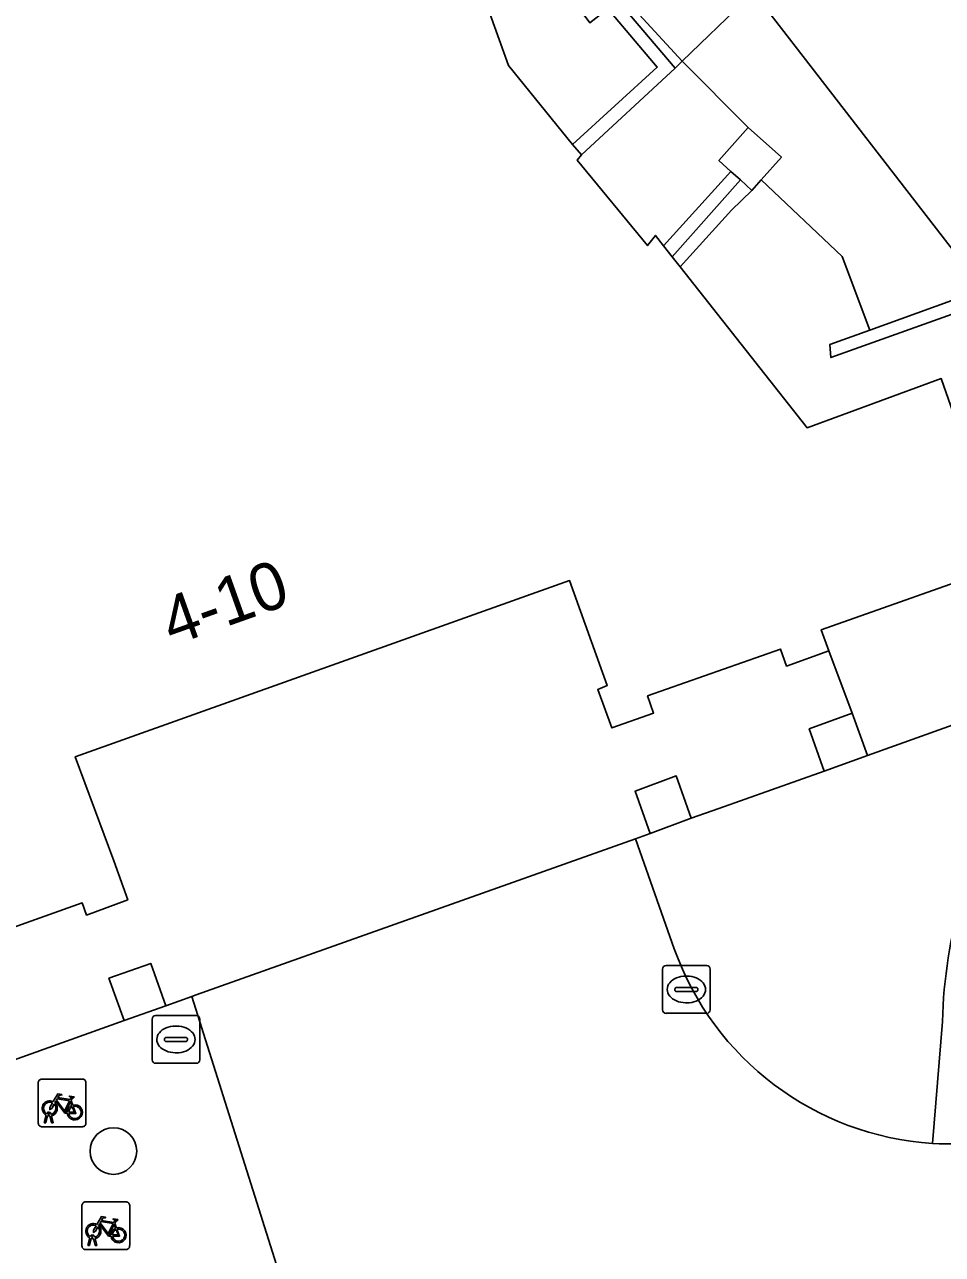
# Model space of a CAD drawing. Extents: x 161087 to 161926, y 382572 to 383873.
# Drawn here: x 161531.37 to 161550.59, y 383216.69 to 383242.46 of the extents above; entities that cross this region are included whole.
import ezdxf

# ---------------------------------------------------------------- set-up
doc = ezdxf.new("R2010")
doc.units = 0
for name, color, linetype in [('IMGEO_Boom', 7, 'Continuous'), ('IMGEO_Fietsenrek', 7, 'Continuous'), ('IMGEO_Fietspad_gesloten', 7, 'Continuous'), ('IMGEO_Kolk', 7, 'Continuous'), ('IMGEO_Muur', 7, 'Continuous'), ('IMGEO_Pand', 7, 'Continuous'), ('IMGEO_Pand_nummerreeks', 7, 'Continuous'), ('IMGEO_Pand_overbouw', 7, 'Continuous'), ('IMGEO_Rijbaan_lokaal_gesloten', 7, 'Continuous'), ('IMGEO_Rijbaan_lokaal_open', 7, 'Continuous'), ('IMGEO_Rioolput', 7, 'Continuous'), ('IMGEO_Voetgangersgebied_open', 7, 'Continuous'), ('IMGEO_Voetpad_open', 7, 'Continuous')]:
    doc.layers.add(name, color=color, linetype=linetype)

msp = doc.modelspace()

# ---------------------------------------------------------------- linework, layer by layer
at = {"layer": 'IMGEO_Boom'}
msp.add_circle((161533.228, 383218.857), 0.489, dxfattribs=at)
at = {"layer": 'IMGEO_Fietsenrek'}
for p, q in [((161531.653, 383219.441), (161531.653, 383220.282)), ((161531.653, 383220.282), (161531.653, 383219.441)), ((161531.728, 383220.366), (161532.569, 383220.366)), ((161532.569, 383220.366), (161531.728, 383220.366)), ((161532.653, 383220.291), (161532.653, 383219.45)), ((161532.653, 383219.45), (161532.653, 383220.291)), ((161532.34, 383219.915), (161532.376, 383219.82)), ((161531.78, 383219.45), (161531.819, 383219.61)), ((161531.814, 383219.45), (161531.78, 383219.45)), ((161531.849, 383219.598), (161531.814, 383219.45)), ((161531.891, 383219.622), (161531.89, 383219.626)), ((161531.932, 383219.45), (161531.898, 383219.592)), ((161531.922, 383219.633), (161531.923, 383219.626)), ((161531.93, 383219.596), (161531.965, 383219.45)), ((161531.965, 383219.45), (161531.932, 383219.45)), ((161532.578, 383219.366), (161531.737, 383219.366)), ((161531.737, 383219.366), (161532.578, 383219.366)), ((161532.568, 383216.869), (161532.568, 383217.71)), ((161532.568, 383217.71), (161532.568, 383216.869)), ((161532.643, 383217.794), (161533.484, 383217.794)), ((161533.484, 383217.794), (161532.643, 383217.794)), ((161533.568, 383217.719), (161533.568, 383216.878)), ((161533.568, 383216.878), (161533.568, 383217.719)), ((161533.255, 383217.343), (161533.291, 383217.248)), ((161532.695, 383216.878), (161532.734, 383217.038)), ((161532.729, 383216.878), (161532.695, 383216.878)), ((161532.764, 383217.026), (161532.729, 383216.878)), ((161532.806, 383217.05), (161532.805, 383217.054)), ((161532.847, 383216.878), (161532.813, 383217.02)), ((161532.837, 383217.061), (161532.838, 383217.054)), ((161532.845, 383217.024), (161532.88, 383216.878)), ((161532.88, 383216.878), (161532.847, 383216.878)), ((161533.493, 383216.794), (161532.652, 383216.794)), ((161532.652, 383216.794), (161533.493, 383216.794))]:
    msp.add_line(p, q, dxfattribs=at)
for points in [[(161531.966, 383219.892), (161532.061, 383220.056), (161532.147, 383220.042), (161532.149, 383220.033), (161532.093, 383220.022), (161532.066, 383219.977), (161532.322, 383219.936)], [(161532.309, 383219.911), (161532.052, 383219.952), (161532.035, 383219.923), (161532.202, 383219.703), (161532.309, 383219.911)], [(161532.322, 383219.936), (161532.347, 383219.985), (161532.341, 383219.989), (161532.318, 383219.993), (161532.306, 383220), (161532.305, 383220.003), (161532.307, 383220.008), (161532.402, 383219.993), (161532.404, 383219.983), (161532.394, 383219.97), (161532.382, 383219.964), (161532.368, 383219.97), (161532.34, 383219.915)], [(161531.987, 383219.84), (161531.935, 383219.75), (161531.895, 383219.725), (161531.896, 383219.772), (161531.951, 383219.866)], [(161532.262, 383219.648), (161532.212, 383219.648), (161532.021, 383219.899), (161532.002, 383219.867)], [(161532.357, 383219.813), (161532.327, 383219.89), (161532.218, 383219.672), (161532.261, 383219.672)], [(161532.291, 383219.672), (161532.411, 383219.671), (161532.367, 383219.785)], [(161532.387, 383219.792), (161532.442, 383219.647), (161532.292, 383219.647)], [(161532.881, 383217.32), (161532.976, 383217.484), (161533.062, 383217.47), (161533.064, 383217.461), (161533.008, 383217.45), (161532.981, 383217.405), (161533.237, 383217.364)], [(161533.224, 383217.339), (161532.967, 383217.38), (161532.95, 383217.351), (161533.117, 383217.131), (161533.224, 383217.339)], [(161533.237, 383217.364), (161533.262, 383217.413), (161533.256, 383217.417), (161533.233, 383217.421), (161533.221, 383217.428), (161533.22, 383217.431), (161533.222, 383217.436), (161533.317, 383217.421), (161533.319, 383217.411), (161533.309, 383217.398), (161533.297, 383217.392), (161533.283, 383217.398), (161533.255, 383217.343)], [(161532.902, 383217.268), (161532.85, 383217.178), (161532.81, 383217.153), (161532.811, 383217.2), (161532.866, 383217.294)], [(161533.177, 383217.076), (161533.127, 383217.076), (161532.936, 383217.327), (161532.917, 383217.295)], [(161533.272, 383217.241), (161533.242, 383217.318), (161533.133, 383217.1), (161533.176, 383217.1)], [(161533.206, 383217.1), (161533.326, 383217.099), (161533.282, 383217.213)], [(161533.302, 383217.22), (161533.357, 383217.075), (161533.207, 383217.075)]]:
    msp.add_lwpolyline(points, dxfattribs=at)
for centre, radius, start, end in [((161531.731, 383220.288), 0.0779, 92.4484, 184.2845), ((161531.731, 383220.288), 0.0779, 92.4484, 184.2845), ((161532.575, 383220.288), 0.0779, 2.4484, 94.2845), ((161532.575, 383220.288), 0.0779, 2.4484, 94.2845), ((161531.893, 383219.751), 0.159, 62.6766, 242.1369), ((161531.893, 383219.751), 0.129, 63.3192, 238.903), ((161531.873, 383219.622), 0.0499, 12.8025, 158.6934), ((161531.893, 383219.751), 0.129, 283.6043, 43.4302), ((161531.893, 383219.751), 0.159, 283.5766, 46.6042), ((161532.42, 383219.667), 0.159, 113.3408, 178.3217), ((161532.42, 383219.667), 0.159, 187.0065, 105.7708), ((161532.42, 383219.667), 0.129, 113.923, 177.9556), ((161532.42, 383219.667), 0.129, 188.6715, 104.5883), ((161531.731, 383219.444), 0.0779, 182.4484, 274.2845), ((161531.731, 383219.444), 0.0779, 182.4484, 274.2845), ((161531.893, 383219.751), 0.159, 253.9967, 271.7867), ((161531.873, 383219.622), 0.0174, 12.8025, 163.4502), ((161531.893, 383219.751), 0.129, 253.415, 269.0204), ((161532.575, 383219.444), 0.0779, 272.4484, 4.2845), ((161532.575, 383219.444), 0.0779, 272.4484, 4.2845), ((161532.646, 383217.716), 0.0779, 92.4484, 184.2845), ((161532.646, 383217.716), 0.0779, 92.4484, 184.2845), ((161533.49, 383217.716), 0.0779, 2.4484, 94.2845), ((161533.49, 383217.716), 0.0779, 2.4484, 94.2845), ((161532.808, 383217.179), 0.159, 62.6766, 242.1369), ((161532.808, 383217.179), 0.129, 63.3192, 238.903), ((161532.788, 383217.05), 0.0499, 12.8025, 158.6934), ((161532.808, 383217.179), 0.129, 283.6043, 43.4302), ((161532.808, 383217.179), 0.159, 283.5766, 46.6042), ((161533.335, 383217.095), 0.159, 113.3408, 178.3217), ((161533.335, 383217.095), 0.159, 187.0065, 105.7708), ((161533.335, 383217.095), 0.129, 113.923, 177.9556), ((161533.335, 383217.095), 0.129, 188.6715, 104.5883), ((161532.646, 383216.872), 0.0779, 182.4484, 274.2845), ((161532.646, 383216.872), 0.0779, 182.4484, 274.2845), ((161532.808, 383217.179), 0.159, 253.9967, 271.7867), ((161532.788, 383217.05), 0.0174, 12.8025, 163.4502), ((161532.808, 383217.179), 0.129, 253.415, 269.0204), ((161533.49, 383216.872), 0.0779, 272.4484, 4.2845), ((161533.49, 383216.872), 0.0779, 272.4484, 4.2845)]:
    msp.add_arc(centre, radius, start, end, dxfattribs=at)
at = {"layer": 'IMGEO_Fietspad_gesloten'}
msp.add_lwpolyline([(161550.59, 383221.573), (161550.38, 383219.018)], dxfattribs=at)
for centre, radius, start, end in [((161561.24, 383221.272), 10.654, 149.6269, 178.3812), ((161550.779, 383225.14), 6.135, 266.2704, 287.9612)]:
    msp.add_arc(centre, radius, start, end, dxfattribs=at)
at = {"layer": 'IMGEO_Kolk'}
for p, q in [((161544.727, 383221.817), (161544.727, 383222.669)), ((161544.802, 383222.743), (161545.654, 383222.743)), ((161545.215, 383222.523), (161545.24, 383222.523)), ((161545.728, 383222.669), (161545.728, 383221.817)), ((161544.986, 383222.237), (161544.986, 383222.249)), ((161545.029, 383222.286), (161545.427, 383222.286)), ((161545.47, 383222.249), (161545.47, 383222.237)), ((161545.424, 383222.2), (161545.026, 383222.2)), ((161545.654, 383221.743), (161544.802, 383221.743)), ((161545.238, 383221.963), (161545.213, 383221.963))]:
    msp.add_line(p, q, dxfattribs=at)
for points in [[(161544.727, 383221.817), (161544.727, 383222.669)], [(161544.802, 383222.743), (161545.654, 383222.743)], [(161545.728, 383222.669), (161545.728, 383221.817)], [(161545.654, 383221.743), (161544.802, 383221.743)]]:
    msp.add_lwpolyline(points, dxfattribs=at)
for centre, radius, start, end in [((161544.804, 383222.667), 0.0765, 91.552, 178.448), ((161544.804, 383222.667), 0.0765, 91.552, 178.448), ((161545.652, 383222.667), 0.0765, 1.552, 88.448), ((161545.652, 383222.667), 0.0765, 1.552, 88.448), ((161545.026, 383222.246), 0.0403, 85.8775, 175.7526), ((161545.431, 383222.248), 0.0386, 1.7309, 96.639), ((161545.023, 383222.236), 0.0366, 178.938, 274.7102), ((161545.427, 383222.243), 0.043, 264.8664, 352.4533), ((161544.804, 383221.819), 0.0765, 181.552, 268.448), ((161544.804, 383221.819), 0.0765, 181.552, 268.448), ((161545.652, 383221.819), 0.0765, 271.552, 358.448), ((161545.652, 383221.819), 0.0765, 271.552, 358.448)]:
    msp.add_arc(centre, radius, start, end, dxfattribs=at)
for centre, major_axis, ratio, start_param, end_param in [((161545.214, 383222.243), (-0.387, 0.002), 0.722429, 4.712389, 7.853982), ((161545.239, 383222.243), (-0.39, 0.002), 0.717154, 1.570796, 4.712389)]:
    msp.add_ellipse(centre, major_axis=major_axis, ratio=ratio, start_param=start_param, end_param=end_param, dxfattribs=at)
at = {"layer": 'IMGEO_Muur'}
for points in [[(161543.029, 383239.726), (161544.993, 383241.543), (161543.8, 383242.95), (161543.586, 383242.786), (161544.619, 383241.564), (161542.844, 383239.945)], [(161544.933, 383237.591), (161546.362, 383239.201), (161546.162, 383239.381), (161544.751, 383237.821)], [(161551.442, 383236.915), (161549.073, 383236.058), (161548.232, 383235.754), (161548.254, 383235.482), (161551.28, 383236.562), (161553.074, 383231.568), (161553.336, 383231.651)]]:
    msp.add_lwpolyline(points, close=True, dxfattribs=at)
at = {"layer": 'IMGEO_Pand'}
msp.add_lwpolyline([(161513.247, 383217.158), (161532.574, 383224.057), (161532.667, 383223.802), (161533.527, 383224.121), (161533.236, 383224.934), (161532.428, 383227.119), (161542.78, 383230.81), (161543.569, 383228.609), (161543.37, 383228.529), (161543.664, 383227.722), (161544.54, 383228.032), (161544.415, 383228.392), (161547.2, 383229.375), (161547.328, 383229.017), (161548.212, 383229.334), (161548.052, 383229.78), (161551.928, 383231.149), (161550.565, 383235.042), (161547.755, 383234.01), (161545.097, 383237.383), (161544.933, 383237.591), (161544.751, 383237.821), (161544.58, 383238.039), (161544.416, 383237.827), (161542.941, 383239.617), (161543.029, 383239.726), (161542.844, 383239.945), (161541.504, 383241.6), (161539.843, 383246.238)], dxfattribs=at)
for points in [[(161547.218, 383239.681), (161546.522, 383240.299), (161545.909, 383239.609), (161546.162, 383239.381), (161546.362, 383239.201), (161546.602, 383238.984), (161546.794, 383239.201)], [(161548.702, 383228.029), (161547.8, 383227.7), (161548.116, 383226.814), (161549.018, 383227.143)], [(161545.015, 383226.716), (161544.152, 383226.394), (161544.468, 383225.508), (161545.331, 383225.83)], [(161534.011, 383222.788), (161533.134, 383222.476), (161533.45, 383221.59), (161534.327, 383221.902)]]:
    msp.add_lwpolyline(points, close=True, dxfattribs=at)
at = {"layer": 'IMGEO_Pand_overbouw'}
msp.add_lwpolyline([(161545.097, 383237.383), (161546.171, 383238.57), (161546.602, 383238.984), (161546.794, 383239.201), (161547.218, 383239.681), (161546.522, 383240.299), (161545.142, 383241.687), (161543.91, 383243.034), (161543.346, 383243.786), (161541.184, 383247.027), (161541.027, 383246.935), (161540.801, 383246.802), (161539.843, 383246.238), (161541.504, 383241.6), (161542.844, 383239.945), (161543.029, 383239.726), (161542.941, 383239.617), (161544.416, 383237.827), (161544.58, 383238.039), (161544.751, 383237.821), (161544.933, 383237.591)], close=True, dxfattribs=at)
msp.add_lwpolyline([(161530.657, 383220.597), (161533.45, 383221.59), (161534.327, 383221.902), (161534.868, 383222.095), (161534.959, 383222.127), (161544.16, 383225.399), (161544.468, 383225.508), (161545.331, 383225.83), (161545.91, 383226.035), (161548.116, 383226.814), (161549.018, 383227.143), (161548.702, 383228.029), (161548.212, 383229.334), (161547.328, 383229.017), (161547.2, 383229.375), (161544.415, 383228.392), (161544.54, 383228.032), (161543.664, 383227.722), (161543.37, 383228.529), (161543.569, 383228.609), (161542.78, 383230.81), (161532.428, 383227.119), (161533.236, 383224.934), (161533.527, 383224.121), (161532.667, 383223.802), (161532.574, 383224.057), (161513.247, 383217.158)], dxfattribs=at)
at = {"layer": 'IMGEO_Rijbaan_lokaal_gesloten'}
msp.add_lwpolyline([(161544.973, 383223.096), (161544.16, 383225.399), (161534.959, 383222.127), (161534.868, 383222.095), (161536.974, 383215.431)], dxfattribs=at)
for centre, radius, start, end in [((161550.772, 383225.161), 6.155, 199.5995, 266.3527), ((161550.779, 383225.14), 6.135, 266.2704, 287.9612)]:
    msp.add_arc(centre, radius, start, end, dxfattribs=at)
at = {"layer": 'IMGEO_Rijbaan_lokaal_open'}
msp.add_lwpolyline([(161547.808, 383244.088), (161546.647, 383243.125), (161551.442, 383236.915), (161553.336, 383231.651), (161553.074, 383231.568), (161551.928, 383231.149), (161548.052, 383229.78), (161548.212, 383229.334), (161548.702, 383228.029), (161549.018, 383227.143), (161554.386, 383229.066)], dxfattribs=at)
at = {"layer": 'IMGEO_Rioolput'}
for p, q in [((161534.037, 383220.77), (161534.037, 383221.622)), ((161534.112, 383221.696), (161534.964, 383221.696)), ((161534.525, 383221.476), (161534.55, 383221.476)), ((161535.038, 383221.622), (161535.038, 383220.77)), ((161534.339, 383221.239), (161534.737, 383221.239)), ((161534.296, 383221.19), (161534.296, 383221.202)), ((161534.734, 383221.153), (161534.336, 383221.153)), ((161534.78, 383221.202), (161534.78, 383221.19)), ((161534.548, 383220.916), (161534.523, 383220.916)), ((161534.964, 383220.696), (161534.112, 383220.696))]:
    msp.add_line(p, q, dxfattribs=at)
for points in [[(161534.037, 383220.77), (161534.037, 383221.622)], [(161534.112, 383221.696), (161534.964, 383221.696)], [(161535.038, 383221.622), (161535.038, 383220.77)], [(161534.964, 383220.696), (161534.112, 383220.696)]]:
    msp.add_lwpolyline(points, dxfattribs=at)
for centre, radius, start, end in [((161534.114, 383221.62), 0.0765, 91.552, 178.448), ((161534.114, 383221.62), 0.0765, 91.552, 178.448), ((161534.962, 383221.62), 0.0765, 1.552, 88.448), ((161534.962, 383221.62), 0.0765, 1.552, 88.448), ((161534.336, 383221.199), 0.0403, 85.8775, 175.7526), ((161534.741, 383221.201), 0.0386, 1.7309, 96.639), ((161534.333, 383221.189), 0.0366, 178.938, 274.7102), ((161534.737, 383221.196), 0.043, 264.8664, 352.4533), ((161534.114, 383220.772), 0.0765, 181.552, 268.448), ((161534.114, 383220.772), 0.0765, 181.552, 268.448), ((161534.962, 383220.772), 0.0765, 271.552, 358.448), ((161534.962, 383220.772), 0.0765, 271.552, 358.448)]:
    msp.add_arc(centre, radius, start, end, dxfattribs=at)
for centre, major_axis, ratio, start_param, end_param in [((161534.524, 383221.196), (-0.387, 0.002), 0.722429, 4.712389, 7.853982), ((161534.549, 383221.196), (-0.39, 0.002), 0.717154, 1.570796, 4.712389)]:
    msp.add_ellipse(centre, major_axis=major_axis, ratio=ratio, start_param=start_param, end_param=end_param, dxfattribs=at)
at = {"layer": 'IMGEO_Voetgangersgebied_open'}
msp.add_lwpolyline([(161536.974, 383215.431), (161534.868, 383222.095), (161534.327, 383221.902), (161533.45, 383221.59), (161530.657, 383220.597)], dxfattribs=at)
at = {"layer": 'IMGEO_Voetpad_open'}
for points in [[(161535.562, 383252.927), (161536.525, 383250.07), (161536.358, 383250), (161535.877, 383249.799), (161536.766, 383247.796), (161540.028, 383249.316), (161540.249, 383249.419), (161541.407, 383247.159), (161541.184, 383247.027), (161541.027, 383246.935), (161543.233, 383243.698), (161543.346, 383243.786), (161543.91, 383243.034), (161543.8, 383242.95), (161544.993, 383241.543), (161545.142, 383241.687), (161546.442, 383242.947)], [(161540.801, 383246.802), (161539.843, 383246.238), (161541.504, 383241.6), (161542.844, 383239.945), (161544.619, 383241.564), (161543.586, 383242.786), (161543.205, 383242.494), (161542.657, 383243.246), (161543.008, 383243.521)], [(161530.657, 383220.597), (161533.45, 383221.59), (161533.134, 383222.476), (161534.011, 383222.788), (161534.327, 383221.902), (161534.868, 383222.095), (161534.959, 383222.127), (161544.16, 383225.399), (161544.468, 383225.508), (161544.152, 383226.394), (161545.015, 383226.716), (161545.331, 383225.83), (161545.91, 383226.035), (161548.116, 383226.814), (161547.8, 383227.7), (161548.702, 383228.029), (161548.212, 383229.334), (161547.328, 383229.017), (161547.2, 383229.375), (161544.415, 383228.392), (161544.54, 383228.032), (161543.664, 383227.722), (161543.37, 383228.529), (161543.569, 383228.609), (161542.78, 383230.81), (161532.428, 383227.119), (161533.236, 383224.934), (161533.527, 383224.121), (161532.667, 383223.802), (161532.574, 383224.057), (161513.247, 383217.158)], [(161554.386, 383229.066), (161549.018, 383227.143), (161548.116, 383226.814), (161545.91, 383226.035), (161545.331, 383225.83), (161544.468, 383225.508), (161544.16, 383225.399), (161544.973, 383223.096)], [(161550.38, 383219.018), (161550.59, 383221.573)]]:
    msp.add_lwpolyline(points, dxfattribs=at)
for points in [[(161546.647, 383243.125), (161546.442, 383242.947), (161545.142, 383241.687), (161546.522, 383240.299), (161547.218, 383239.681), (161546.794, 383239.201), (161548.492, 383237.601), (161549.073, 383236.058), (161551.442, 383236.915)], [(161546.522, 383240.299), (161545.142, 383241.687), (161544.993, 383241.543), (161543.029, 383239.726), (161542.941, 383239.617), (161544.416, 383237.827), (161544.58, 383238.039), (161544.751, 383237.821), (161546.162, 383239.381), (161545.909, 383239.609)], [(161545.097, 383237.383), (161546.171, 383238.57), (161546.602, 383238.984), (161546.362, 383239.201), (161544.933, 383237.591)], [(161553.074, 383231.568), (161551.28, 383236.562), (161548.254, 383235.482), (161548.232, 383235.754), (161549.073, 383236.058), (161548.492, 383237.601), (161546.794, 383239.201), (161546.602, 383238.984), (161546.171, 383238.57), (161545.097, 383237.383), (161547.755, 383234.01), (161550.565, 383235.042), (161551.928, 383231.149)]]:
    msp.add_lwpolyline(points, close=True, dxfattribs=at)
for centre, radius, start, end in [((161561.24, 383221.272), 10.654, 149.6269, 178.3812), ((161550.772, 383225.161), 6.155, 199.5995, 266.3527)]:
    msp.add_arc(centre, radius, start, end, dxfattribs=at)

# ---------------------------------------------------------------- texts
at = {"layer": 'IMGEO_Pand_nummerreeks'}
msp.add_text('4-10', height=1, rotation=19.6238, dxfattribs=at).set_placement((161534.457, 383229.434))

doc.saveas('drawing.dxf')
